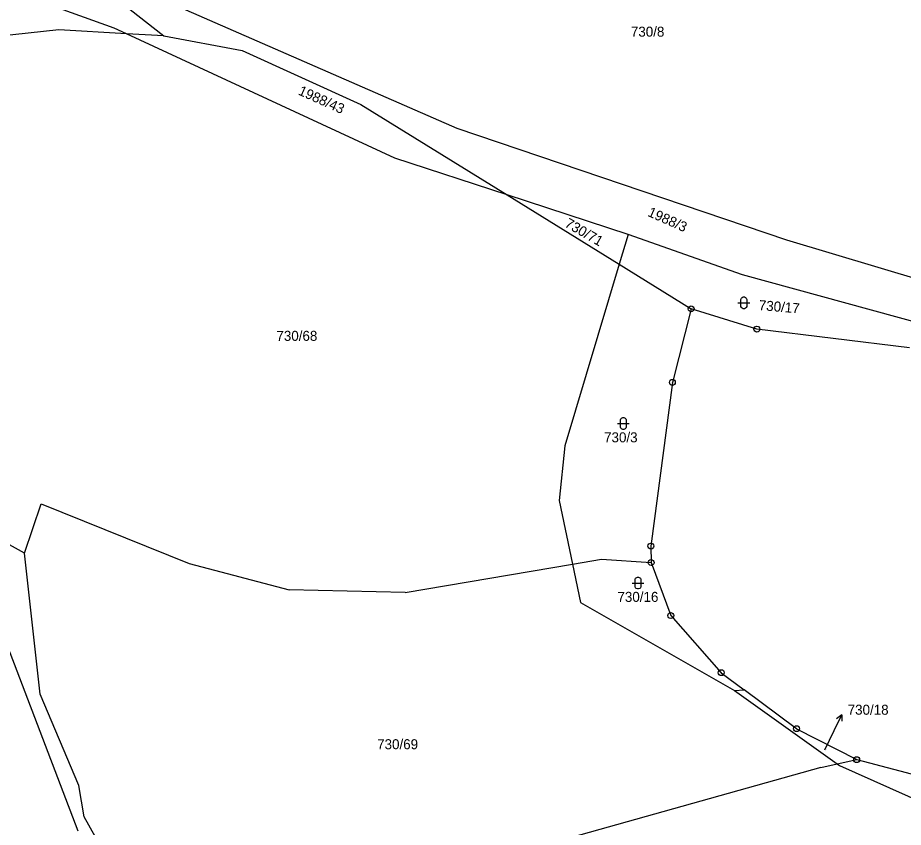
# Model space of a CAD drawing. Extents: x -795483 to -789093, y -1112258 to -1108741.
# Drawn here: x -790387.8 to -790237.4, y -1110596.1 to -1110458.6 of the extents above; entities that cross this region are included whole.
import ezdxf

# ---------------------------------------------------------------- set-up
doc = ezdxf.new("R2010")
doc.units = 0
for name, color, linetype in [('Komunikace', 7, 'Continuous'), ('Vrstva 1', 7, 'Continuous'), ('Vrstva 14', 7, 'Continuous'), ('Vrstva 16', 7, 'Continuous'), ('Vrstva 23', 7, 'Continuous'), ('Vrstva 28', 7, 'Continuous')]:
    doc.layers.add(name, color=color, linetype=linetype)

msp = doc.modelspace()

# ---------------------------------------------------------------- linework, layer by layer
at = {"layer": 'Komunikace'}
msp.add_line((-790250.71, -1110582.97), (-790249.15, -1110579.72), dxfattribs=at)
at = {"layer": 'Vrstva 1'}
for p, q in [((-790313.17, -1110477.45), (-790380.22, -1110448.13)), ((-790380.22, -1110448.13), (-790362.97, -1110461.71)), ((-790371.41, -1110460.37), (-790387.43, -1110454.62)), ((-790380.8, -1110460.68), (-790402.01, -1110462.96)), ((-790369.31, -1110461.34), (-790380.8, -1110460.68)), ((-790369.31, -1110461.34), (-790371.41, -1110460.37)), ((-790323.75, -1110482.5), (-790369.31, -1110461.34)), ((-790362.97, -1110461.71), (-790369.31, -1110461.34)), ((-790362.97, -1110461.71), (-790349.68, -1110464.21)), ((-790349.68, -1110464.21), (-790329.54, -1110473.34)), ((-790329.54, -1110473.34), (-790304.7, -1110488.72)), ((-790257.21, -1110496.4), (-790313.17, -1110477.45)), ((-790304.7, -1110488.72), (-790323.75, -1110482.5)), ((-790304.7, -1110488.72), (-790285.67, -1110500.5)), ((-790284.15, -1110495.43), (-790304.7, -1110488.72)), ((-790284.15, -1110495.43), (-790285.67, -1110500.5)), ((-790264.71, -1110502.3), (-790284.15, -1110495.43)), ((-790226.67, -1110505.53), (-790257.21, -1110496.4)), ((-790285.67, -1110500.5), (-790294.9, -1110531.34)), ((-790285.67, -1110500.5), (-790273.43, -1110508.08)), ((-790213.09, -1110516.49), (-790264.71, -1110502.3)), ((-790273.43, -1110508.08), (-790276.62, -1110520.56)), ((-790262.26, -1110511.51), (-790273.43, -1110508.08)), ((-790236.36, -1110514.67), (-790262.26, -1110511.51)), ((-790276.62, -1110520.56), (-790280.27, -1110548.37)), ((-790294.9, -1110531.34), (-790295.87, -1110540.61)), ((-790386.66, -1110549.55), (-790383.83, -1110541.21)), ((-790383.83, -1110541.21), (-790358.66, -1110551.34)), ((-790295.87, -1110540.61), (-790293.58, -1110551.43)), ((-790386.66, -1110549.55), (-790391.31, -1110547.01)), ((-790280.27, -1110548.37), (-790280.23, -1110551.17)), ((-790383.98, -1110573.54), (-790386.66, -1110549.55)), ((-790358.66, -1110551.34), (-790341.68, -1110555.81)), ((-790322.02, -1110556.26), (-790293.58, -1110551.43)), ((-790293.58, -1110551.43), (-790288.66, -1110550.6)), ((-790293.58, -1110551.43), (-790292.2, -1110557.95)), ((-790288.66, -1110550.6), (-790280.23, -1110551.17)), ((-790280.23, -1110551.17), (-790276.9, -1110560.18)), ((-790322.02, -1110556.26), (-790341.68, -1110555.81)), ((-790292.2, -1110557.95), (-790266.09, -1110572.88)), ((-790276.9, -1110560.18), (-790268.32, -1110569.88)), ((-790390.03, -1110564.08), (-790377.58, -1110596.73)), ((-790268.32, -1110569.88), (-790264.41, -1110572.79)), ((-790266.09, -1110572.88), (-790264.41, -1110572.79)), ((-790266.09, -1110572.88), (-790248.66, -1110585.38)), ((-790255.53, -1110579.39), (-790264.41, -1110572.79)), ((-790377.43, -1110589.03), (-790383.98, -1110573.54)), ((-790255.53, -1110579.39), (-790245.32, -1110584.65)), ((-790248.66, -1110585.38), (-790245.32, -1110584.65)), ((-790245.32, -1110584.65), (-790232.97, -1110587.87)), ((-790251.43, -1110585.99), (-790303.26, -1110600.5)), ((-790251.43, -1110585.99), (-790248.66, -1110585.38)), ((-790248.66, -1110585.38), (-790248.26, -1110585.67)), ((-790248.26, -1110585.67), (-790226.09, -1110595.55)), ((-790376.54, -1110594.39), (-790377.43, -1110589.03)), ((-790368.2, -1110608.99), (-790376.54, -1110594.39))]:
    msp.add_line(p, q, dxfattribs=at)
at = {"layer": 'Vrstva 16'}
for p, q in [((-790249.15, -1110579.72), (-790247.85, -1110577.02)), ((-790247.85, -1110577.02), (-790248.73, -1110577.7)), ((-790247.85, -1110577.02), (-790247.83, -1110578.13))]:
    msp.add_line(p, q, dxfattribs=at)
at = {"layer": 'Vrstva 23'}
for p, q in [((-790264.99, -1110506.46), (-790264.89, -1110506.26)), ((-790264.99, -1110507.66), (-790264.99, -1110506.46)), ((-790264.89, -1110506.26), (-790264.79, -1110506.16)), ((-790264.79, -1110506.16), (-790264.59, -1110506.06)), ((-790264.59, -1110506.06), (-790264.39, -1110506.06)), ((-790264.39, -1110506.06), (-790264.19, -1110506.16)), ((-790264.19, -1110506.16), (-790264.09, -1110506.26)), ((-790264.09, -1110506.26), (-790263.99, -1110506.46)), ((-790263.99, -1110506.46), (-790263.99, -1110507.66)), ((-790265.49, -1110507.06), (-790263.49, -1110507.06)), ((-790264.89, -1110507.86), (-790264.99, -1110507.66)), ((-790264.79, -1110507.96), (-790264.89, -1110507.86)), ((-790264.59, -1110508.06), (-790264.79, -1110507.96)), ((-790264.39, -1110508.06), (-790264.59, -1110508.06)), ((-790264.19, -1110507.96), (-790264.39, -1110508.06)), ((-790264.09, -1110507.86), (-790264.19, -1110507.96)), ((-790263.99, -1110507.66), (-790264.09, -1110507.86)), ((-790285.95, -1110527.55), (-790283.95, -1110527.55)), ((-790285.45, -1110526.95), (-790285.35, -1110526.75)), ((-790285.45, -1110528.15), (-790285.45, -1110526.95)), ((-790285.35, -1110526.75), (-790285.25, -1110526.65)), ((-790285.25, -1110526.65), (-790285.05, -1110526.55)), ((-790285.05, -1110526.55), (-790284.85, -1110526.55)), ((-790284.85, -1110526.55), (-790284.65, -1110526.65)), ((-790284.65, -1110526.65), (-790284.55, -1110526.75)), ((-790284.55, -1110526.75), (-790284.45, -1110526.95)), ((-790284.45, -1110526.95), (-790284.45, -1110528.15)), ((-790285.35, -1110528.35), (-790285.45, -1110528.15)), ((-790285.25, -1110528.45), (-790285.35, -1110528.35)), ((-790285.05, -1110528.55), (-790285.25, -1110528.45)), ((-790284.85, -1110528.55), (-790285.05, -1110528.55)), ((-790284.65, -1110528.45), (-790284.85, -1110528.55)), ((-790284.55, -1110528.35), (-790284.65, -1110528.45)), ((-790284.45, -1110528.15), (-790284.55, -1110528.35)), ((-790283.46, -1110554.65), (-790281.46, -1110554.65)), ((-790282.96, -1110554.05), (-790282.86, -1110553.85)), ((-790282.96, -1110555.25), (-790282.96, -1110554.05)), ((-790282.86, -1110553.85), (-790282.76, -1110553.75)), ((-790282.76, -1110553.75), (-790282.56, -1110553.65)), ((-790282.56, -1110553.65), (-790282.36, -1110553.65)), ((-790282.36, -1110553.65), (-790282.16, -1110553.75)), ((-790282.16, -1110553.75), (-790282.06, -1110553.85)), ((-790282.06, -1110553.85), (-790281.96, -1110554.05)), ((-790281.96, -1110554.05), (-790281.96, -1110555.25)), ((-790282.86, -1110555.45), (-790282.96, -1110555.25)), ((-790282.76, -1110555.55), (-790282.86, -1110555.45)), ((-790282.56, -1110555.65), (-790282.76, -1110555.55)), ((-790282.36, -1110555.65), (-790282.56, -1110555.65)), ((-790282.16, -1110555.55), (-790282.36, -1110555.65)), ((-790282.06, -1110555.45), (-790282.16, -1110555.55)), ((-790281.96, -1110555.25), (-790282.06, -1110555.45))]:
    msp.add_line(p, q, dxfattribs=at)
at = {"layer": 'Vrstva 28'}
for centre, radius in [((-790273.43, -1110508.08), 0.5), ((-790273.43, -1110508.08), 0.01), ((-790262.26, -1110511.51), 0.5), ((-790262.26, -1110511.51), 0.01), ((-790276.62, -1110520.56), 0.5), ((-790276.62, -1110520.56), 0.01), ((-790280.27, -1110548.37), 0.5), ((-790280.27, -1110548.37), 0.01), ((-790280.23, -1110551.17), 0.5), ((-790280.23, -1110551.17), 0.01), ((-790276.9, -1110560.18), 0.5), ((-790276.9, -1110560.18), 0.01), ((-790268.32, -1110569.88), 0.5), ((-790268.32, -1110569.88), 0.01), ((-790255.53, -1110579.39), 0.5), ((-790255.53, -1110579.39), 0.01), ((-790245.32, -1110584.65), 0.5), ((-790245.32, -1110584.65), 0.01)]:
    msp.add_circle(centre, radius, dxfattribs=at)

# ---------------------------------------------------------------- texts
at = {"layer": 'Vrstva 14'}
for s, height, p in [('730/8', 1.7, (-790283.67, -1110461.84)), ('730/68', 1.7, (-790343.87, -1110513.51)), ('730/3', 1.7, (-790288.22, -1110530.75)), ('730/16', 1.7, (-790285.95, -1110557.85)), ('730/69', 1.7, (-790326.76, -1110582.88)), ('730/18', 0.1, (-790250.71, -1110582.97))]:
    msp.add_text(s, height=height, dxfattribs=at).set_placement(p)
for s, rotation, p in [('1988/43', 335.7723, (-790340.29, -1110471.63)), ('1988/3', 335.9726, (-790280.95, -1110492.25)), ('730/71', 330.0439, (-790295.04, -1110494.03)), ('730/17', 355.2243, (-790262, -1110508.27))]:
    msp.add_text(s, height=1.7, rotation=rotation, dxfattribs=at).set_placement(p)
at = {"layer": 'Vrstva 16'}
msp.add_text('730/18', height=1.7, dxfattribs=at).set_placement((-790246.85, -1110577.02))

doc.saveas('drawing.dxf')
